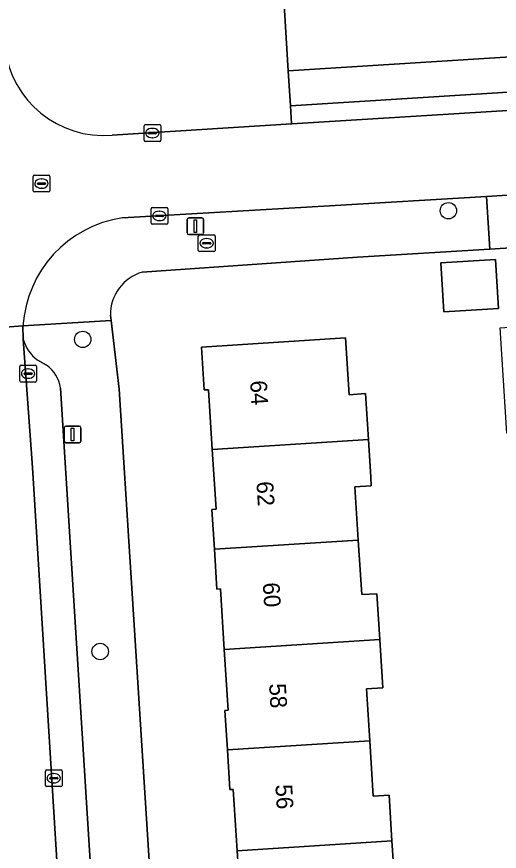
# Model space of a CAD drawing. Extents: x 159680 to 160786, y 387323 to 388340.
# Drawn here: x 160494.74 to 160523.57, y 387803.51 to 387853.33 of the extents above; entities that cross this region are included whole.
import ezdxf

# ---------------------------------------------------------------- set-up
doc = ezdxf.new("R2010")
doc.units = 0
for name, color, linetype in [('IMGEO_Boom', 7, 'Continuous'), ('IMGEO_Brandkraan', 7, 'Continuous'), ('IMGEO_Erf', 7, 'Continuous'), ('IMGEO_Kolk', 7, 'Continuous'), ('IMGEO_Lichtmast', 7, 'Continuous'), ('IMGEO_Pand', 7, 'Continuous'), ('IMGEO_Pand_nummerreeks', 7, 'Continuous'), ('IMGEO_Parkeervlak_open', 7, 'Continuous'), ('IMGEO_Rijbaan_lokaal_gesloten', 7, 'Continuous'), ('IMGEO_Rijbaan_lokaal_open', 7, 'Continuous'), ('IMGEO_Rioolput', 7, 'Continuous'), ('IMGEO_Voetpad_open', 7, 'Continuous')]:
    doc.layers.add(name, color=color, linetype=linetype)

msp = doc.modelspace()

# ---------------------------------------------------------------- linework, layer by layer
at = {"layer": 'IMGEO_Boom'}
for centre in [(160520.53, 387841.75), (160498.686, 387834.067), (160499.73, 387815.436)]:
    msp.add_circle(centre, 0.489, dxfattribs=at)
at = {"layer": 'IMGEO_Brandkraan'}
for p, q in [((160505.593, 387839.383), (160505.593, 387840.235)), ((160505.668, 387840.309), (160506.52, 387840.309)), ((160505.895, 387839.852), (160506.293, 387839.852)), ((160506.081, 387840.089), (160506.106, 387840.089)), ((160506.594, 387840.235), (160506.594, 387839.383)), ((160505.852, 387839.803), (160505.852, 387839.815)), ((160506.29, 387839.766), (160505.892, 387839.766)), ((160506.104, 387839.529), (160506.079, 387839.529)), ((160506.336, 387839.815), (160506.336, 387839.803)), ((160506.52, 387839.309), (160505.668, 387839.309))]:
    msp.add_line(p, q, dxfattribs=at)
for points in [[(160505.593, 387839.383), (160505.593, 387840.235)], [(160505.668, 387840.309), (160506.52, 387840.309)], [(160506.594, 387840.235), (160506.594, 387839.383)], [(160506.52, 387839.309), (160505.668, 387839.309)]]:
    msp.add_lwpolyline(points, dxfattribs=at)
for centre, radius, start, end in [((160505.67, 387840.233), 0.0765, 91.552, 178.448), ((160505.67, 387840.233), 0.0765, 91.552, 178.448), ((160505.892, 387839.812), 0.0403, 85.8775, 175.7526), ((160506.297, 387839.814), 0.0386, 1.7309, 96.639), ((160506.518, 387840.233), 0.0765, 1.552, 88.448), ((160506.518, 387840.233), 0.0765, 1.552, 88.448), ((160505.67, 387839.385), 0.0765, 181.552, 268.448), ((160505.67, 387839.385), 0.0765, 181.552, 268.448), ((160505.889, 387839.802), 0.0366, 178.938, 274.7102), ((160506.293, 387839.809), 0.043, 264.8664, 352.4533), ((160506.518, 387839.385), 0.0765, 271.552, 358.448), ((160506.518, 387839.385), 0.0765, 271.552, 358.448)]:
    msp.add_arc(centre, radius, start, end, dxfattribs=at)
for centre, major_axis, ratio, start_param, end_param in [((160506.08, 387839.809), (-0.387, 0.002), 0.722429, 4.712389, 7.853982), ((160506.105, 387839.809), (-0.39, 0.002), 0.717154, 1.570796, 4.712389)]:
    msp.add_ellipse(centre, major_axis=major_axis, ratio=ratio, start_param=start_param, end_param=end_param, dxfattribs=at)
at = {"layer": 'IMGEO_Erf'}
for points in [[(160525.458, 387815.339), (160527.974, 387815.503), (160527.806, 387818.084), (160525.381, 387817.926), (160525.069, 387822.725), (160524.77, 387827.326), (160527.182, 387827.483), (160527.105, 387828.67), (160524.022, 387828.477), (160523.629, 387834.765), (160526.729, 387834.982), (160526.437, 387839.671), (160523.015, 387839.461), (160515.095, 387838.979), (160502.244, 387838.091)], [(160500.341, 387835.52), (160500.379, 387835.194), (160500.855, 387831.103), (160503.639, 387787.615)], [(160508.149, 387799.869), (160507.915, 387803.538), (160507.681, 387807.203), (160507.479, 387807.19), (160507.328, 387809.558), (160507.177, 387811.923), (160507.374, 387811.935), (160507.143, 387815.555), (160506.912, 387819.174), (160506.703, 387819.161), (160506.551, 387821.538), (160506.399, 387823.917), (160506.652, 387823.933), (160506.424, 387827.5), (160506.197, 387831.064), (160505.951, 387831.048), (160505.788, 387833.609), (160514.383, 387834.157), (160514.599, 387830.768), (160515.576, 387830.831), (160515.751, 387828.097), (160515.895, 387825.842), (160515.928, 387825.323), (160514.946, 387825.26), (160515.148, 387822.089), (160515.356, 387818.83), (160516.256, 387818.888), (160516.431, 387816.15), (160516.615, 387813.269), (160515.638, 387813.206), (160515.836, 387810.102), (160516.046, 387806.804), (160516.989, 387806.864), (160517.163, 387804.13), (160517.346, 387801.271)]]:
    msp.add_lwpolyline(points, dxfattribs=at)
msp.add_lwpolyline([(160523.52, 387835.911), (160520.26, 387835.712), (160520.082, 387838.635), (160523.342, 387838.833)], close=True, dxfattribs=at)
msp.add_arc((160503.006, 387835.537), 2.665, 106.6092, 180.3746, dxfattribs=at)
at = {"layer": 'IMGEO_Kolk'}
for p, q in [((160502.349, 387845.963), (160502.349, 387846.815)), ((160502.424, 387846.889), (160503.276, 387846.889)), ((160503.35, 387846.815), (160503.35, 387845.963)), ((160502.608, 387846.383), (160502.608, 387846.395)), ((160503.046, 387846.346), (160502.648, 387846.346)), ((160502.651, 387846.432), (160503.049, 387846.432)), ((160502.837, 387846.669), (160502.862, 387846.669)), ((160503.092, 387846.395), (160503.092, 387846.383)), ((160503.276, 387845.889), (160502.424, 387845.889)), ((160502.86, 387846.109), (160502.835, 387846.109)), ((160502.767, 387841.013), (160502.767, 387841.865)), ((160502.842, 387841.939), (160503.694, 387841.939)), ((160503.768, 387841.865), (160503.768, 387841.013)), ((160503.026, 387841.433), (160503.026, 387841.445)), ((160503.464, 387841.396), (160503.066, 387841.396)), ((160503.069, 387841.482), (160503.467, 387841.482)), ((160503.255, 387841.719), (160503.28, 387841.719)), ((160503.51, 387841.445), (160503.51, 387841.433)), ((160503.694, 387840.939), (160502.842, 387840.939)), ((160503.278, 387841.159), (160503.253, 387841.159)), ((160494.921, 387831.598), (160494.921, 387832.45)), ((160494.996, 387832.524), (160495.848, 387832.524)), ((160495.922, 387832.45), (160495.922, 387831.598)), ((160495.18, 387832.018), (160495.18, 387832.03)), ((160495.618, 387831.981), (160495.22, 387831.981)), ((160495.223, 387832.067), (160495.621, 387832.067)), ((160495.409, 387832.304), (160495.434, 387832.304)), ((160495.664, 387832.03), (160495.664, 387832.018)), ((160495.848, 387831.524), (160494.996, 387831.524)), ((160495.432, 387831.744), (160495.407, 387831.744)), ((160496.456, 387807.443), (160496.456, 387808.295)), ((160496.531, 387808.369), (160497.383, 387808.369)), ((160496.944, 387808.149), (160496.969, 387808.149)), ((160497.457, 387808.295), (160497.457, 387807.443)), ((160496.715, 387807.863), (160496.715, 387807.875)), ((160497.153, 387807.826), (160496.755, 387807.826)), ((160496.758, 387807.912), (160497.156, 387807.912)), ((160496.967, 387807.589), (160496.942, 387807.589)), ((160497.199, 387807.875), (160497.199, 387807.863)), ((160497.383, 387807.369), (160496.531, 387807.369))]:
    msp.add_line(p, q, dxfattribs=at)
for points in [[(160502.349, 387845.963), (160502.349, 387846.815)], [(160502.424, 387846.889), (160503.276, 387846.889)], [(160503.35, 387846.815), (160503.35, 387845.963)], [(160503.276, 387845.889), (160502.424, 387845.889)], [(160502.767, 387841.013), (160502.767, 387841.865)], [(160502.842, 387841.939), (160503.694, 387841.939)], [(160503.768, 387841.865), (160503.768, 387841.013)], [(160503.694, 387840.939), (160502.842, 387840.939)], [(160494.921, 387831.598), (160494.921, 387832.45)], [(160494.996, 387832.524), (160495.848, 387832.524)], [(160495.922, 387832.45), (160495.922, 387831.598)], [(160495.848, 387831.524), (160494.996, 387831.524)], [(160496.456, 387807.443), (160496.456, 387808.295)], [(160496.531, 387808.369), (160497.383, 387808.369)], [(160497.457, 387808.295), (160497.457, 387807.443)], [(160497.383, 387807.369), (160496.531, 387807.369)]]:
    msp.add_lwpolyline(points, dxfattribs=at)
for centre, radius, start, end in [((160502.426, 387846.813), 0.0765, 91.552, 178.448), ((160502.426, 387846.813), 0.0765, 91.552, 178.448), ((160503.274, 387846.813), 0.0765, 1.552, 88.448), ((160503.274, 387846.813), 0.0765, 1.552, 88.448), ((160502.648, 387846.392), 0.0403, 85.8775, 175.7526), ((160502.645, 387846.382), 0.0366, 178.938, 274.7102), ((160503.049, 387846.389), 0.043, 264.8664, 352.4533), ((160503.053, 387846.394), 0.0386, 1.7309, 96.639), ((160502.426, 387845.965), 0.0765, 181.552, 268.448), ((160502.426, 387845.965), 0.0765, 181.552, 268.448), ((160503.274, 387845.965), 0.0765, 271.552, 358.448), ((160503.274, 387845.965), 0.0765, 271.552, 358.448), ((160502.844, 387841.863), 0.0765, 91.552, 178.448), ((160502.844, 387841.863), 0.0765, 91.552, 178.448), ((160503.692, 387841.863), 0.0765, 1.552, 88.448), ((160503.692, 387841.863), 0.0765, 1.552, 88.448), ((160503.066, 387841.442), 0.0403, 85.8775, 175.7526), ((160503.063, 387841.432), 0.0366, 178.938, 274.7102), ((160503.467, 387841.439), 0.043, 264.8664, 352.4533), ((160503.471, 387841.444), 0.0386, 1.7309, 96.639), ((160502.844, 387841.015), 0.0765, 181.552, 268.448), ((160502.844, 387841.015), 0.0765, 181.552, 268.448), ((160503.692, 387841.015), 0.0765, 271.552, 358.448), ((160503.692, 387841.015), 0.0765, 271.552, 358.448), ((160494.998, 387832.448), 0.0765, 91.552, 178.448), ((160494.998, 387832.448), 0.0765, 91.552, 178.448), ((160495.846, 387832.448), 0.0765, 1.552, 88.448), ((160495.846, 387832.448), 0.0765, 1.552, 88.448), ((160495.22, 387832.027), 0.0403, 85.8775, 175.7526), ((160495.217, 387832.017), 0.0366, 178.938, 274.7102), ((160495.621, 387832.024), 0.043, 264.8664, 352.4533), ((160495.625, 387832.029), 0.0386, 1.7309, 96.639), ((160494.998, 387831.6), 0.0765, 181.552, 268.448), ((160494.998, 387831.6), 0.0765, 181.552, 268.448), ((160495.846, 387831.6), 0.0765, 271.552, 358.448), ((160495.846, 387831.6), 0.0765, 271.552, 358.448), ((160496.533, 387808.293), 0.0765, 91.552, 178.448), ((160496.533, 387808.293), 0.0765, 91.552, 178.448), ((160497.381, 387808.293), 0.0765, 1.552, 88.448), ((160497.381, 387808.293), 0.0765, 1.552, 88.448), ((160496.533, 387807.445), 0.0765, 181.552, 268.448), ((160496.533, 387807.445), 0.0765, 181.552, 268.448), ((160496.755, 387807.872), 0.0403, 85.8775, 175.7526), ((160496.752, 387807.862), 0.0366, 178.938, 274.7102), ((160497.156, 387807.869), 0.043, 264.8664, 352.4533), ((160497.16, 387807.874), 0.0386, 1.7309, 96.639), ((160497.381, 387807.445), 0.0765, 271.552, 358.448), ((160497.381, 387807.445), 0.0765, 271.552, 358.448)]:
    msp.add_arc(centre, radius, start, end, dxfattribs=at)
for centre, major_axis, ratio, start_param, end_param in [((160502.836, 387846.389), (-0.387, 0.002), 0.722429, 4.712389, 7.853982), ((160502.861, 387846.389), (-0.39, 0.002), 0.717154, 1.570796, 4.712389), ((160503.254, 387841.439), (-0.387, 0.002), 0.722429, 4.712389, 7.853982), ((160503.279, 387841.439), (-0.39, 0.002), 0.717154, 1.570796, 4.712389), ((160495.408, 387832.024), (-0.387, 0.002), 0.722429, 4.712389, 7.853982), ((160495.433, 387832.024), (-0.39, 0.002), 0.717154, 1.570796, 4.712389), ((160496.943, 387807.869), (-0.387, 0.002), 0.722429, 4.712389, 7.853982), ((160496.968, 387807.869), (-0.39, 0.002), 0.717154, 1.570796, 4.712389)]:
    msp.add_ellipse(centre, major_axis=major_axis, ratio=ratio, start_param=start_param, end_param=end_param, dxfattribs=at)
at = {"layer": 'IMGEO_Lichtmast'}
for p, q in [((160505.022, 387841.323), (160505.812, 387841.323)), ((160505.812, 387841.323), (160505.022, 387841.323)), ((160504.922, 387840.423), (160504.922, 387841.223)), ((160504.922, 387841.223), (160504.922, 387840.423)), ((160505.912, 387841.223), (160505.912, 387840.423)), ((160505.912, 387840.423), (160505.912, 387841.223)), ((160505.812, 387840.323), (160505.022, 387840.323)), ((160505.022, 387840.323), (160505.812, 387840.323)), ((160497.685, 387828.896), (160498.475, 387828.896)), ((160498.475, 387828.896), (160497.685, 387828.896)), ((160497.585, 387827.996), (160497.585, 387828.796)), ((160497.585, 387828.796), (160497.585, 387827.996)), ((160498.575, 387828.796), (160498.575, 387827.996)), ((160498.575, 387827.996), (160498.575, 387828.796)), ((160498.475, 387827.896), (160497.685, 387827.896)), ((160497.685, 387827.896), (160498.475, 387827.896))]:
    msp.add_line(p, q, dxfattribs=at)
for points in [[(160505.342, 387841.198), (160505.492, 387841.198), (160505.492, 387840.448), (160505.342, 387840.448), (160505.342, 387841.198)], [(160498.005, 387828.771), (160498.155, 387828.771), (160498.155, 387828.021), (160498.005, 387828.021), (160498.005, 387828.771)]]:
    msp.add_lwpolyline(points, dxfattribs=at)
for centre, start, end in [((160505.022, 387841.223), 90, 180), ((160505.022, 387841.223), 90, 180), ((160505.812, 387841.223), 0, 90), ((160505.812, 387841.223), 360, 90), ((160505.022, 387840.423), 180, 270), ((160505.022, 387840.423), 180, 270), ((160505.812, 387840.423), 270, 0), ((160505.812, 387840.423), 270, 0), ((160497.685, 387828.796), 90, 180), ((160497.685, 387828.796), 90, 180), ((160498.475, 387828.796), 0, 90), ((160498.475, 387828.796), 360, 90), ((160497.685, 387827.996), 180, 270), ((160497.685, 387827.996), 180, 270), ((160498.475, 387827.996), 270, 0), ((160498.475, 387827.996), 270, 0)]:
    msp.add_arc(centre, 0.1, start, end, dxfattribs=at)
at = {"layer": 'IMGEO_Pand'}
for points in [[(160523.52, 387835.911), (160523.342, 387838.833), (160520.082, 387838.635), (160520.26, 387835.712)], [(160515.751, 387828.097), (160515.576, 387830.831), (160514.599, 387830.768), (160514.383, 387834.157), (160505.788, 387833.609), (160505.951, 387831.048), (160506.197, 387831.064), (160506.424, 387827.5)], [(160506.424, 387827.5), (160506.652, 387823.933), (160506.399, 387823.917), (160506.551, 387821.538), (160515.148, 387822.089), (160514.946, 387825.26), (160515.928, 387825.323), (160515.895, 387825.842), (160515.751, 387828.097)], [(160516.431, 387816.15), (160516.256, 387818.888), (160515.356, 387818.83), (160515.148, 387822.089), (160506.551, 387821.538), (160506.703, 387819.161), (160506.912, 387819.174), (160507.143, 387815.555)], [(160515.836, 387810.102), (160515.638, 387813.206), (160516.615, 387813.269), (160516.431, 387816.15), (160507.143, 387815.555), (160507.374, 387811.935), (160507.177, 387811.923), (160507.328, 387809.558)], [(160507.328, 387809.558), (160507.479, 387807.19), (160507.681, 387807.203), (160507.915, 387803.538), (160517.163, 387804.13), (160516.989, 387806.864), (160516.046, 387806.804), (160515.836, 387810.102)], [(160516.626, 387798.075), (160516.426, 387801.212), (160517.346, 387801.271), (160517.163, 387804.13), (160507.915, 387803.538), (160508.149, 387799.869), (160507.923, 387799.855), (160508.082, 387797.528)]]:
    msp.add_lwpolyline(points, close=True, dxfattribs=at)
at = {"layer": 'IMGEO_Parkeervlak_open'}
msp.add_lwpolyline([(160525.788, 387856.692), (160522.781, 387856.499), (160519.774, 387856.305), (160516.768, 387856.111), (160513.761, 387855.918), (160510.617, 387855.723), (160510.961, 387850.11), (160528.997, 387851.234), (160528.683, 387856.879)], close=True, dxfattribs=at)
for points in [[(160495.133, 387834.082), (160495.685, 387826.43)], [(160496.531, 387832.522), (160495.974, 387832.843)], [(160499.955, 387789.924), (160497.359, 387831.167)], [(160495.685, 387826.43), (160498.175, 387786.249)]]:
    msp.add_lwpolyline(points, dxfattribs=at)
for centre, radius, start, end in [((160497.281, 387834.635), 2.218, 194.4345, 233.9007), ((160495.412, 387830.908), 1.964, 7.5824, 55.2733)]:
    msp.add_arc(centre, radius, start, end, dxfattribs=at)
at = {"layer": 'IMGEO_Rijbaan_lokaal_gesloten'}
msp.add_lwpolyline([(160495.119, 387834.87), (160489.082, 387834.417), (160492.159, 387785.992), (160492.17, 387785.823), (160498.175, 387786.249), (160495.685, 387826.43), (160495.133, 387834.082)], close=True, dxfattribs=at)
at = {"layer": 'IMGEO_Rijbaan_lokaal_open'}
for points in [[(160494.028, 387851.468), (160493.912, 387852.689), (160487.933, 387852.317), (160488.593, 387841.784), (160489.082, 387834.417), (160495.119, 387834.87)], [(160501.059, 387841.33), (160513.43, 387842.046), (160522.803, 387842.595), (160526.247, 387842.817), (160527.51, 387842.895), (160528.281, 387842.851), (160551.888, 387844.386), (160551.587, 387849.46), (160548.858, 387849.282), (160530.726, 387848.141), (160529.232, 387848.048), (160511.177, 387846.944), (160511.161, 387846.943), (160500.443, 387846.253)]]:
    msp.add_lwpolyline(points, dxfattribs=at)
for centre, radius, start, end in [((160499.975, 387852.23), 5.996, 187.305, 274.477), ((160502.095, 387834.416), 6.991, 98.5249, 176.2777)]:
    msp.add_arc(centre, radius, start, end, dxfattribs=at)
at = {"layer": 'IMGEO_Rioolput'}
for p, q in [((160495.799, 387843.869), (160496.651, 387843.869)), ((160495.724, 387842.943), (160495.724, 387843.795)), ((160495.983, 387843.363), (160495.983, 387843.375)), ((160496.421, 387843.326), (160496.023, 387843.326)), ((160496.026, 387843.412), (160496.424, 387843.412)), ((160496.212, 387843.649), (160496.237, 387843.649)), ((160496.467, 387843.375), (160496.467, 387843.363)), ((160496.725, 387843.795), (160496.725, 387842.943)), ((160496.651, 387842.869), (160495.799, 387842.869)), ((160496.235, 387843.089), (160496.21, 387843.089))]:
    msp.add_line(p, q, dxfattribs=at)
for points in [[(160495.799, 387843.869), (160496.651, 387843.869)], [(160495.724, 387842.943), (160495.724, 387843.795)], [(160496.725, 387843.795), (160496.725, 387842.943)], [(160496.651, 387842.869), (160495.799, 387842.869)]]:
    msp.add_lwpolyline(points, dxfattribs=at)
for centre, radius, start, end in [((160495.801, 387843.793), 0.0765, 91.552, 178.448), ((160495.801, 387843.793), 0.0765, 91.552, 178.448), ((160496.649, 387843.793), 0.0765, 1.552, 88.448), ((160496.649, 387843.793), 0.0765, 1.552, 88.448), ((160496.023, 387843.372), 0.0403, 85.8775, 175.7526), ((160496.02, 387843.362), 0.0366, 178.938, 274.7102), ((160496.424, 387843.369), 0.043, 264.8664, 352.4533), ((160496.428, 387843.374), 0.0386, 1.7309, 96.639), ((160495.801, 387842.945), 0.0765, 181.552, 268.448), ((160495.801, 387842.945), 0.0765, 181.552, 268.448), ((160496.649, 387842.945), 0.0765, 271.552, 358.448), ((160496.649, 387842.945), 0.0765, 271.552, 358.448)]:
    msp.add_arc(centre, radius, start, end, dxfattribs=at)
for centre, major_axis, ratio, start_param, end_param in [((160496.211, 387843.369), (-0.387, 0.002), 0.722429, 4.712389, 7.853982), ((160496.236, 387843.369), (-0.39, 0.002), 0.717154, 1.570796, 4.712389)]:
    msp.add_ellipse(centre, major_axis=major_axis, ratio=ratio, start_param=start_param, end_param=end_param, dxfattribs=at)
at = {"layer": 'IMGEO_Voetpad_open'}
for points in [[(160556.127, 387852.588), (160555.691, 387852.554), (160554.086, 387878.089), (160553.191, 387878.032), (160554.046, 387864.479), (160554.814, 387852.5), (160548.598, 387852.105), (160548.586, 387852.464), (160530.523, 387851.322), (160530.177, 387856.962), (160528.795, 387856.886), (160528.683, 387856.879), (160528.997, 387851.234), (160510.961, 387850.11), (160511.098, 387848.009), (160529.158, 387849.145), (160529.232, 387848.048), (160530.726, 387848.141), (160530.669, 387849.223), (160548.81, 387850.359)], [(160500.443, 387846.253), (160511.161, 387846.943), (160511.098, 387848.009), (160510.961, 387850.11), (160510.617, 387855.723)], [(160502.244, 387838.091), (160515.095, 387838.979), (160523.015, 387839.461), (160522.803, 387842.595), (160513.43, 387842.046), (160501.059, 387841.33)], [(160495.119, 387834.87), (160500.379, 387835.194), (160500.341, 387835.52)], [(160503.639, 387787.615), (160500.855, 387831.103), (160500.379, 387835.194), (160495.119, 387834.87), (160495.133, 387834.082)], [(160495.974, 387832.843), (160496.531, 387832.522)], [(160497.359, 387831.167), (160499.955, 387789.924)]]:
    msp.add_lwpolyline(points, dxfattribs=at)
for points in [[(160511.161, 387846.943), (160511.177, 387846.944), (160529.232, 387848.048), (160529.158, 387849.145), (160511.098, 387848.009)], [(160522.803, 387842.595), (160523.015, 387839.461), (160526.437, 387839.671), (160526.247, 387842.817)]]:
    msp.add_lwpolyline(points, close=True, dxfattribs=at)
for centre, radius, start, end in [((160499.975, 387852.23), 5.996, 187.305, 274.477), ((160502.095, 387834.416), 6.991, 98.5249, 176.2777), ((160503.006, 387835.537), 2.665, 106.6092, 180.3746), ((160497.281, 387834.635), 2.218, 194.4345, 233.9007), ((160495.412, 387830.908), 1.964, 7.5824, 55.2733)]:
    msp.add_arc(centre, radius, start, end, dxfattribs=at)

# ---------------------------------------------------------------- texts
at = {"layer": 'IMGEO_Pand_nummerreeks'}
for s, p in [('64', (160508.686, 387831.592)), ('62', (160509.063, 387825.567)), ('60', (160509.44, 387819.532)), ('58', (160509.817, 387813.503)), ('56', (160510.195, 387807.478))]:
    msp.add_text(s, height=1, rotation=273.5811, dxfattribs=at).set_placement(p)

doc.saveas('drawing.dxf')
